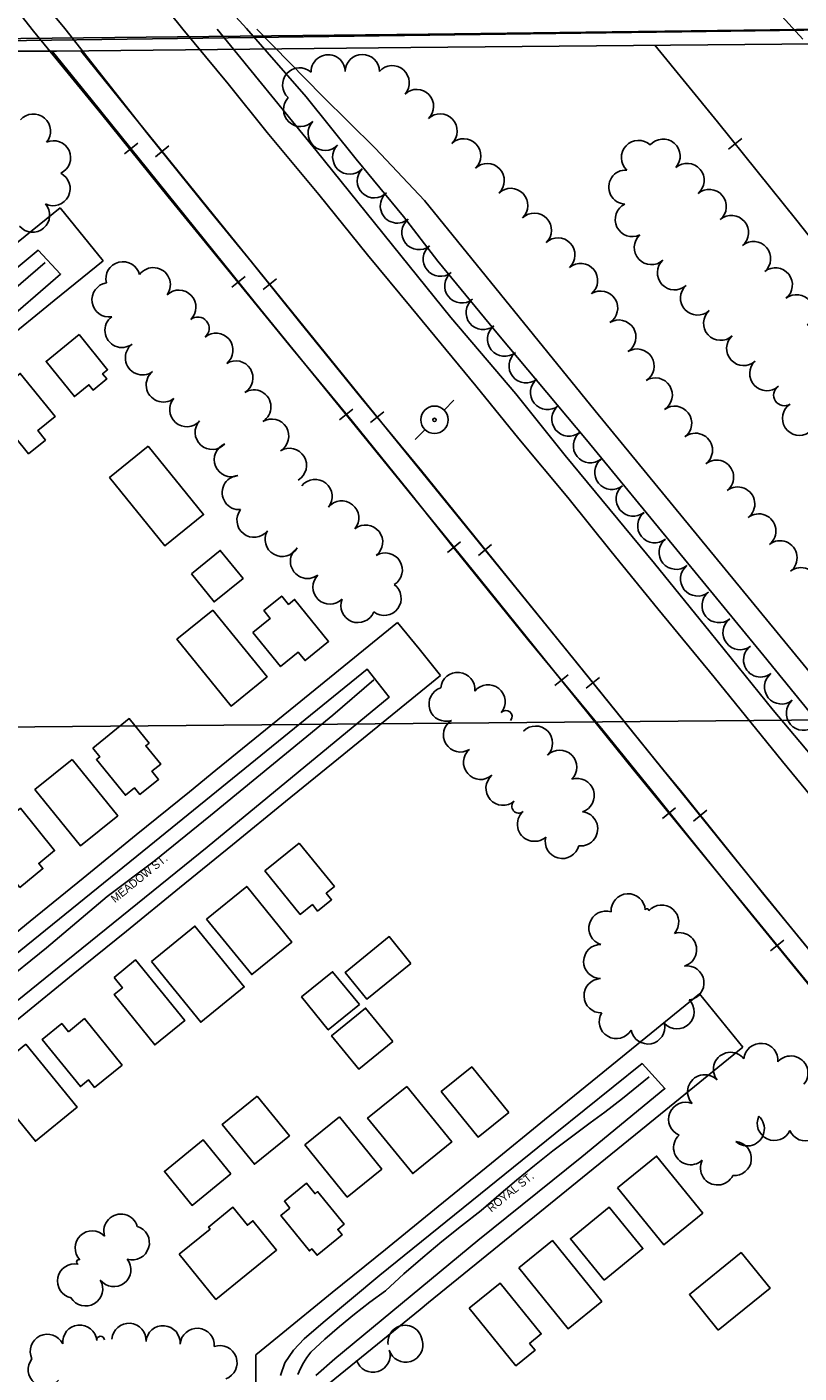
# Model space of a CAD drawing. Extents: x -2233 to 187241, y 4582 to 150524.
# Drawn here: x 118005 to 118457, y 58736 to 59523 of the extents above; entities that cross this region are included whole.
import ezdxf

# ---------------------------------------------------------------- set-up
doc = ezdxf.new("R2010")
doc.units = 0
for name, color, linetype in [('BLDG', 7, 'Continuous'), ('BRIDGE', 7, 'Continuous'), ('GE_X_CL_2000', 7, 'Continuous'), ('GRID', 7, 'Continuous'), ('RD_X_RR_1', 7, 'Continuous'), ('ROAD', 7, 'Continuous'), ('ROAD-NAME', 7, 'Continuous'), ('RR', 7, 'Continuous'), ('RW_X_Fee_RW', 7, 'Continuous'), ('TRANSPWRLN', 7, 'Continuous'), ('TREES', 7, 'Continuous')]:
    doc.layers.add(name, color=color, linetype=linetype)

msp = doc.modelspace()

# ---------------------------------------------------------------- linework, layer by layer
at = {"layer": 'BLDG'}
for points in [[(118035.74, 59342.81), (118052.41, 59322.27), (118049.51, 59319.92), (118051.94, 59316.91), (118043.96, 59310.43), (118041.5, 59313.46), (118033.08, 59306.63), (118016.44, 59327.13)], [(117981.33, 59303.87), (118006.25, 59273.17), (118016.08, 59281.15), (118011.58, 59286.69), (118021.83, 59295), (118001.4, 59320.17)], [(118076.18, 59277.52), (118108.58, 59237.61), (118086.03, 59219.3), (118053.62, 59259.22)], [(118101.45, 59202.96), (118114.79, 59186.52), (118131.67, 59200.22), (118118.33, 59216.66)], [(118137.46, 59168.64), (118147.6, 59176.87), (118143.86, 59181.49), (118154.27, 59189.95), (118158.27, 59185.03), (118161.84, 59187.93), (118181.75, 59163.42), (118167.94, 59152.21), (118163.95, 59157.12), (118153.62, 59148.73)], [(118114.04, 59181.75), (118145.73, 59142.72), (118124.66, 59125.62), (118092.98, 59164.65)], [(118043.79, 59100.91), (118047.86, 59095.89), (118045.89, 59094.29), (118062.84, 59073.43), (118068.22, 59077.79), (118071.35, 59073.93), (118082.24, 59082.76), (118078.43, 59087.44), (118083.56, 59091.6), (118074.8, 59102.38), (118076.77, 59103.97), (118065.17, 59118.27)], [(118031.67, 59094.41), (118058.39, 59061.5), (118036.65, 59043.85), (118009.93, 59076.75)], [(118001.05, 59019.54), (118014.63, 59030.56), (118012.18, 59033.57), (118021.48, 59041.11), (118001.44, 59065.81), (117978.57, 59047.24)], [(118164.55, 59045.52), (118185.16, 59020.13), (118180.3, 59016.19), (118183.43, 59012.32), (118175.27, 59005.69), (118172.21, 59009.47), (118165.15, 59003.74), (118144.47, 59029.22)], [(118110.4, 59001.07), (118136.8, 58968.54), (118160.25, 58987.57), (118133.84, 59020.1)], [(118078.08, 58976.29), (118106.98, 58940.71), (118132.38, 58961.33), (118103.49, 58996.91)], [(118229.91, 58975.12), (118204.14, 58954.2), (118191.44, 58969.86), (118217.2, 58990.78)], [(118056.24, 58966.91), (118061.16, 58960.84), (118056.25, 58956.84), (118080.08, 58927.49), (118097.59, 58941.7), (118068.83, 58977.13)], [(118199.72, 58951.01), (118181.52, 58936.22), (118165.88, 58955.48), (118184.09, 58970.26)], [(118219.24, 58929.43), (118199.35, 58913.28), (118183.5, 58932.8), (118203.39, 58948.95)], [(118029.5, 58935.17), (118025.63, 58939.94), (118014.21, 58930.67), (118036.57, 58903.13), (118041.36, 58907.01), (118044.9, 58902.65), (118060.95, 58915.69), (118038.93, 58942.81)], [(118004.71, 58927.88), (118034.66, 58890.99), (118010.21, 58871.15), (117980.27, 58908.04)], [(118287.04, 58888.02), (118265.44, 58914.63), (118247.57, 58900.12), (118269.18, 58873.51)], [(118227.41, 58903.17), (118253.74, 58870.73), (118230.89, 58852.18), (118204.56, 58884.62)], [(118139.98, 58897.53), (118158.83, 58874.33), (118138.3, 58857.67), (118119.46, 58880.87)], [(118188.03, 58885.4), (118212.83, 58854.86), (118192.64, 58838.47), (118167.84, 58869.01)], [(118124.54, 58852.06), (118101.84, 58833.63), (118085.74, 58853.47), (118108.44, 58871.9)], [(118350.73, 58843.91), (118377.74, 58810.64), (118400.53, 58829.14), (118373.53, 58862.41)], [(118159.13, 58832.02), (118155.86, 58836.03), (118168.84, 58846.56), (118173.81, 58840.44), (118175.31, 58841.66), (118190.8, 58822.57), (118187.05, 58819.53), (118189.65, 58816.31), (118174.99, 58804.41), (118171.93, 58808.18), (118170.51, 58807.03), (118153.75, 58827.66)], [(118094.38, 58805.03), (118112.45, 58819.71), (118111.48, 58820.89), (118125.77, 58832.5), (118134.26, 58822.03), (118137.43, 58824.6), (118151.31, 58807.5), (118115.79, 58778.66)], [(118342.8, 58789.84), (118365.57, 58808.33), (118345.9, 58832.56), (118323.13, 58814.07)], [(118292.94, 58797.06), (118321.82, 58761.48), (118341.49, 58777.45), (118312.61, 58813.03)], [(118409.64, 58760.64), (118439.9, 58785.2), (118422.97, 58806.04), (118392.72, 58781.48)], [(118263.88, 58773.48), (118291.25, 58739.79), (118302.47, 58748.89), (118299.26, 58752.84), (118306.13, 58758.42), (118281.97, 58788.17)]]:
    msp.add_lwpolyline(points, close=True, dxfattribs=at)
at = {"layer": 'BRIDGE'}
msp.add_lwpolyline([(117896.18, 59508.61), (118022.64, 59508.6), (118229.88, 59510.74), (118490.19, 59513.06), (118626.41, 59515.45), (118760.78, 59518.34)], dxfattribs=at)
at = {"layer": 'GE_X_CL_2000'}
for points in [[(118016, 59384.93), (117963.17, 59339.63), (117906.91, 59294.52), (117843.68, 59243.57), (117796.53, 59205.84), (117743.42, 59162.55), (117696.52, 59125.12), (117631.86, 59074.42), (117560.03, 59014.85), (117527.76, 58987.99)], [(118208.24, 59140.93), (118184.21, 59120.21), (118112.61, 59061.61), (118079.68, 59034.86), (118052.29, 59014.32), (118016.81, 58984.17), (117970.73, 58947.26), (117895.63, 58885.94), (117816.71, 58822.32), (117767.99, 58783.23), (117723.54, 58747.76)], [(118369.2, 58908.72), (118353.62, 58896.08), (118343.31, 58888.12), (118334.69, 58881.81), (118323.73, 58873.72), (118312.91, 58865.46), (118302.22, 58857.01), (118291.67, 58848.39), (118281.27, 58839.59), (118271.02, 58830.62), (118259.44, 58821.68), (118248.03, 58812.52), (118236.8, 58803.13), (118225.76, 58793.54), (118214.9, 58783.73), (118205.82, 58776.99), (118196.9, 58770.03), (118188.16, 58762.85), (118179.6, 58755.46), (118171.23, 58747.86), (118169.06, 58744.73), (118167.07, 58741.49), (118165.27, 58738.14), (118163.66, 58734.69)]]:
    msp.add_lwpolyline(points, dxfattribs=at)
at = {"layer": 'GRID'}
msp.add_line((119999.43, 59130.9), (114999.62, 59087.27), dxfattribs=at)
at = {"layer": 'RD_X_RR_1'}
for p, q in [((117951.3, 59594.25), (118009.1, 59520.31)), ((117967.46, 59594.07), (118027.49, 59521.76)), ((118038.44, 59593.98), (118096.46, 59521.36)), ((118067.17, 59595.12), (118133.71, 59521.75)), ((118459.01, 59515.55), (118394.78, 59586.51))]:
    msp.add_line(p, q, dxfattribs=at)
for points in [[(118009.1, 59520.31), (118049.06, 59471.62), (118087.94, 59423.44), (118160.29, 59334.86), (118195.55, 59292.22), (118229.08, 59250.6), (118255.61, 59217.33), (118298.27, 59164.62), (118342.1, 59111.45), (118373.74, 59072.53), (118391.56, 59050.07), (118429.89, 59002.76), (118477.33, 58944.38), (118511.07, 58902.77), (118548.89, 58856.79), (118591.59, 58803.18), (118638.06, 58746.68), (118691.25, 58681.34), (118728.25, 58634.65), (118774.21, 58578.71), (118813.41, 58530.08), (118857.33, 58476.33)], [(118027.49, 59521.76), (118076.27, 59459.94), (118111.69, 59415.88), (118136.38, 59385.56), (118164.86, 59350.2), (118200.73, 59305.78), (118235.99, 59263.24), (118297.73, 59186.93), (118336.77, 59138.59), (118369.37, 59098.34), (118377.84, 59087.91), (118388.32, 59075.2), (118436.3, 59015.42), (118484.55, 58956.46), (118531.7, 58897.37), (118579.27, 58839.43), (118622.38, 58785.66), (118670.84, 58727.11), (118718.47, 58668.08), (118766.17, 58609.26), (118817.43, 58546.2), (118872.46, 58478.97)], [(118096.46, 59521.36), (118123.07, 59489.56), (118145.76, 59461.04), (118176.04, 59424.8), (118204.54, 59389.51), (118230.09, 59358.71), (118267.87, 59312.85), (118293.05, 59281.89), (118321.71, 59247.63), (118346.99, 59216), (118374.36, 59182.49), (118407.15, 59142.49), (118447.25, 59093.16), (118489.04, 59042.38), (118536.63, 58984.15), (118573.83, 58939.39), (118618.09, 58884.85), (118655.45, 58839.94), (118689.81, 58797.61), (118723.1, 58757.22), (118755.62, 58716.93), (118791.76, 58673.43), (118827.39, 58629.23), (118858.28, 58590.56)], [(118861.49, 58612.27), (118810.69, 58673.99), (118774.91, 58717.13), (118729.46, 58772.97), (118690.17, 58820.78), (118643.29, 58878.55), (118612.9, 58915.18), (118567.3, 58971.12), (118520.07, 59028.28), (118476.96, 59081.38), (118441.74, 59123.24), (118404.89, 59168.82), (118372.39, 59208.91), (118320.08, 59272.15), (118291.17, 59308.14), (118253.29, 59352.88), (118174.47, 59450.54), (118116.5, 59521.51)], [(118900.43, 58588.64), (118840.68, 58661.76), (118663.87, 58875.8), (118599.13, 58956.75), (118538.16, 59030.41), (118494.35, 59083.71), (118436.36, 59155.02), (118385.39, 59216.89), (118332.46, 59281.38), (118281.15, 59342.64), (118245.51, 59385.84), (118225.47, 59411.83), (118197.84, 59445.38), (118168.57, 59481.83), (118133.71, 59521.75)], [(118139.76, 59521.5), (118178.22, 59482.24), (118208.86, 59451.84), (118237.78, 59421.23), (118337.64, 59298.18), (118459.22, 59150.18), (118573.59, 59010.61), (118683.56, 58875.62), (118800.49, 58732.81), (118900.75, 58610.56), (118988.31, 58503.87), (119083.03, 58387.75), (119174.03, 58276.89), (119248.76, 58185.17), (119322.28, 58095.8), (119374.55, 58031.55), (119545.57, 57822.48), (119603.63, 57750.64), (119648.04, 57695.72), (119707.1, 57624.67), (119782.88, 57531.43), (119841.87, 57458.38), (119876.49, 57415.95)]]:
    msp.add_lwpolyline(points, dxfattribs=at)
at = {"layer": 'ROAD'}
for points in [[(117261.79, 59506.74), (117439.11, 59509.38), (117650.52, 59511.51), (117862.8, 59514.14), (117964.95, 59515.63), (118240.01, 59518.61), (118562.94, 59522.68), (118626.02, 59523.37)], [(117951.86, 59315.01), (118024.92, 59378.23), (118011.92, 59392.19), (117909.72, 59307.26)], [(117907.16, 58878.64), (118024.07, 58973.04), (118110.78, 59043.04), (118217.2, 59130.84), (118204.26, 59147.27), (118076.87, 59043.6), (117922.35, 58918.72)], [(118174.34, 58734.06), (118185.43, 58743.98), (118269, 58813.06), (118329.9, 58862.08), (118378.43, 58901.89), (118365.16, 58916.55), (118314.19, 58875.64), (118211.74, 58792.72), (118178.54, 58765.11), (118167.5, 58755.57), (118161.13, 58748.9), (118156.11, 58741.46), (118153.62, 58734.1)]]:
    msp.add_lwpolyline(points, dxfattribs=at)
at = {"layer": 'RR'}
for p, q in [((118415.53, 59451.25), (118423.32, 59457.52)), ((118062.32, 59448.49), (118070.11, 59454.76)), ((118080.46, 59446.85), (118088.22, 59453.14)), ((118125.04, 59370.6), (118132.83, 59376.88)), ((118143.38, 59369.13), (118151.15, 59375.43)), ((118188.07, 59292.94), (118195.83, 59299.25)), ((118206.3, 59291.41), (118214.07, 59297.69)), ((118251.17, 59215.35), (118258.92, 59221.66)), ((118269.31, 59213.75), (118277.08, 59220.05)), ((118313.97, 59137.56), (118321.75, 59143.84)), ((118332.31, 59136.1), (118340.09, 59142.39)), ((118376.91, 59059.82), (118384.65, 59066.14)), ((118395.21, 59058.36), (118402.99, 59064.64)), ((118440.18, 58982.38), (118447.92, 58988.7))]:
    msp.add_line(p, q, dxfattribs=at)
for points in [[(118020.06, 59508.61), (118043.52, 59479.81), (118142.09, 59357.4), (118265.42, 59205.75), (118360.17, 59088.21), (118461.91, 58963.68), (118481.41, 58939.77)], [(118036.75, 59508.76), (118063.68, 59475.52), (118150.69, 59368.06), (118222.06, 59279.87), (118321.79, 59157.06), (118417.56, 59038.67), (118481.27, 58960.26)], [(118372.55, 59512.02), (118409.1, 59467.19), (118455.49, 59409.63), (118504.94, 59347.15), (118540.91, 59302.7)]]:
    msp.add_lwpolyline(points, dxfattribs=at)
at = {"layer": 'RW_X_Fee_RW'}
for p, q in [((118049.93, 59386), (118024.73, 59417)), ((118139.03, 58619.3), (118139.13, 58746.2))]:
    msp.add_line(p, q, dxfattribs=at)
for points in [[(117945.73, 59514.1), (118388.3, 59519.93), (118488.31, 59521.25), (118589, 59522.57)], [(117553.83, 59034.1), (117654.7, 59116.13), (117685.75, 59141.37), (117716.81, 59166.62), (117747.85, 59191.87), (117778.85, 59217.07), (117809.91, 59242.33), (117840.95, 59267.57), (117871.95, 59292.77), (117903.05, 59318.07), (117926.27, 59336.95), (117934.05, 59343.27), (117949.55, 59355.87), (117965.05, 59368.47), (117996.15, 59393.77), (118024.73, 59417)], [(117579.13, 59003.1), (117679.94, 59085.09), (117711.04, 59110.39), (117742.03, 59135.59), (117773.03, 59160.8), (117804.13, 59186.1), (117835.12, 59211.3), (117866.17, 59236.55), (117897.22, 59261.81), (117928.22, 59287.01), (117959.26, 59312.26), (117990.31, 59337.52), (118021.31, 59362.72), (118049.93, 59386)], [(118222.03, 59174.5), (118162.35, 59125.97), (118131.31, 59100.72), (118115.81, 59088.12), (118100.31, 59075.52), (118069.26, 59050.26), (118038.21, 59025.02), (118007.22, 58999.81), (117976.11, 58974.52), (117945.12, 58949.31), (117914.12, 58924.1), (117883.02, 58898.81), (117852.02, 58873.6), (117753.53, 58793.5)], [(118247.23, 59143.5), (118234.63, 59159), (118222.03, 59174.5)], [(118247.23, 59143.5), (118187.57, 59094.97), (118156.52, 59069.71), (118125.52, 59044.5), (118094.48, 59019.25), (118063.43, 58993.99), (118032.39, 58968.74), (118001.4, 58943.53), (117970.35, 58918.27), (117939.31, 58893.02), (117908.31, 58867.81), (117877.26, 58842.56), (117778.73, 58762.4)], [(118398.63, 58957.3), (118339.02, 58908.81), (118307.98, 58883.56), (118276.93, 58858.3), (118245.89, 58833.05), (118214.9, 58807.84), (118183.84, 58782.58), (118152.8, 58757.33), (118139.13, 58746.2)], [(118423.93, 58926.2), (118411.32, 58941.7), (118398.63, 58957.3)], [(118423.93, 58926.2), (118364.25, 58877.67), (118333.26, 58852.46), (118302.22, 58827.21), (118271.16, 58801.96), (118240.17, 58776.75), (118235.34, 58772.82), (118179.13, 58727.1)]]:
    msp.add_lwpolyline(points, dxfattribs=at)
at = {"layer": 'TRANSPWRLN'}
for p, q in [((118249.24, 59298.64), (118254.99, 59304.49)), ((118232.39, 59281.49), (118238.14, 59287.34))]:
    msp.add_line(p, q, dxfattribs=at)
for centre, radius in [((118243.63, 59293.04), 8.01), ((118243.63, 59292.93), 1)]:
    msp.add_circle(centre, radius, dxfattribs=at)
at = {"layer": 'TREES'}
for centre, radius, start, end in [((118181.44, 59496.46), 10, 0.82821, 180.82821), ((118201.44, 59496.68), 10, 0.46326, 180.46326), ((118164.78, 59488.85), 10, 48.25283, 228.25283), ((118218.92, 59490.13), 10, 318.44883, 138.44883), ((118165.32, 59474.44), 10, 135.983, 315.983), ((118233.23, 59476.32), 9.91, 313.53067, 133.53067), ((118009.09, 59461.83), 10, 319.39485, 139.39485), ((118179.7, 59460.54), 10, 135.983, 315.983), ((118246.94, 59461.89), 10, 313.53067, 133.53067), ((118260.71, 59447.39), 10, 313.53067, 133.53067), ((118020.85, 59446.23), 10, 294.65684, 114.65684), ((118194.08, 59446.65), 10, 135.983, 315.983), ((118362.98, 59446.4), 10, 47.08002, 227.08002), ((118377.33, 59447.15), 10, 318.91117, 138.91117), ((118274.49, 59432.89), 10, 313.53067, 133.53067), ((118391.35, 59432.97), 10, 310.46633, 130.46633), ((118020.6, 59428.18), 10, 243.71004, 63.71004), ((118208.47, 59432.75), 10, 135.983, 315.983), ((118355.6, 59429.09), 10, 86.72487, 266.72487), ((118221.95, 59418.03), 10, 129.03193, 309.03193), ((118288.26, 59418.38), 10, 313.53067, 133.53067), ((118404.33, 59417.75), 10, 310.46633, 130.46633), ((118008.56, 59412.72), 10, 220.45621, 40.45621), ((118359.38, 59410.11), 10, 115.8393, 295.8393), ((118234.52, 59402.48), 10, 128.82812, 308.82812), ((118302.04, 59403.88), 10, 313.53067, 133.53067), ((118417.31, 59402.54), 10, 310.46633, 130.46633), ((118247.06, 59386.89), 10, 128.82812, 308.82812), ((118315.81, 59389.38), 10, 313.53067, 133.53067), ((118370.5, 59393.73), 10, 132.47992, 312.47992), ((118430.29, 59387.32), 10, 310.46633, 130.46633), ((118061.43, 59375.48), 10, 14.09258, 194.09258), ((118079.2, 59372.01), 10, 323.8216, 143.8216), ((118259.6, 59371.31), 10, 128.82812, 308.82812), ((118329.1, 59374.45), 10, 309.80766, 129.80766), ((118384, 59378.98), 10, 132.47992, 312.47992), ((118443, 59371.88), 10, 308.42319, 128.42319), ((118053.32, 59363.17), 10, 99.15364, 279.15364), ((118397.51, 59364.23), 10, 132.47992, 312.47992), ((118094.16, 59358.86), 10, 313.53618, 133.53618), ((118272.14, 59355.73), 10, 128.82812, 308.82812), ((118340.83, 59358.31), 10, 302.16462, 122.16462), ((118455.43, 59356.21), 10, 308.41905, 128.41905), ((118411.02, 59349.48), 10, 132.47992, 312.47992), ((118060.89, 59345.28), 10, 126.69264, 306.69264), ((118105.25, 59346.52), 6.6, 309.50542, 129.50542), ((118284.68, 59340.15), 10, 128.82812, 308.82812), ((118351.48, 59341.38), 10, 302.16462, 122.16462), ((118115.81, 59333.71), 10, 309.50542, 129.50542), ((118424.52, 59334.73), 10, 132.47992, 312.47992), ((118072.84, 59329.24), 10, 126.69264, 306.69264), ((118297.22, 59324.57), 10, 128.82812, 308.82812), ((118362.12, 59324.44), 10, 302.16462, 122.16462), ((118127.45, 59317.49), 10, 301.82221, 121.82221), ((118438.03, 59319.98), 10, 132.47992, 312.47992), ((118085.02, 59313.38), 10, 128.3561, 308.3561), ((118309.76, 59308.99), 10, 128.82812, 308.82812), ((118372.77, 59307.51), 10, 302.16462, 122.16462), ((118137.99, 59300.5), 10, 301.82214, 121.82214), ((118448.2, 59307.42), 6.21, 123.40884, 303.40884), ((118098.75, 59298.96), 10, 138.80912, 318.80912), ((118322.3, 59293.41), 10, 128.82812, 308.82812), ((118384.08, 59291.04), 10, 306.7544, 126.7544), ((118457.12, 59293.89), 10, 123.40884, 303.40884), ((118113.67, 59285.64), 10, 137.66334, 317.66334), ((118148.45, 59283.45), 10, 301.24039, 121.24039), ((118334.84, 59277.83), 10, 128.82812, 308.82812), ((118396.25, 59275.17), 10, 308.20982, 128.20982), ((118124.88, 59269.66), 10, 112.44549, 292.44549), ((118158.82, 59266.35), 10, 301.24039, 121.24039), ((118347.38, 59262.25), 10, 128.82812, 308.82812), ((118408.62, 59259.45), 10, 308.20982, 128.20982), ((118129.48, 59250.45), 10, 94.47444, 274.47444), ((118173.82, 59248.16), 10, 321.03305, 141.03305), ((118359.92, 59246.67), 10, 128.82812, 308.82812), ((118420.99, 59243.74), 10, 308.20982, 128.20982), ((118189.37, 59235.59), 10, 321.03305, 141.03305), ((118138.09, 59234.26), 10, 141.56049, 321.56049), ((118372.46, 59231.09), 10, 128.82812, 308.82812), ((118433.36, 59228.02), 10, 308.20982, 128.20982), ((118203.37, 59221.47), 10, 308.49763, 128.49763), ((118154.61, 59223.08), 10, 150.27146, 330.27146), ((118385, 59215.51), 10, 128.82812, 308.82812), ((118445.73, 59212.31), 10, 308.20982, 128.20982), ((118169.37, 59210.18), 10, 127.42376, 307.42376), ((118214.87, 59205.15), 10, 301.85829, 121.85829), ((118397.54, 59199.93), 10, 128.82812, 308.82812), ((118458.1, 59196.59), 10, 308.20982, 128.20982), ((118182.54, 59195.19), 10, 135.167, 315.167), ((118214.16, 59188.65), 10, 233.20094, 53.20094), ((118410.08, 59184.35), 10, 128.82812, 308.82812), ((118198.9, 59184.39), 10, 157.98134, 337.98134), ((118422.36, 59168.57), 10, 126.95462, 306.95462), ((118434.37, 59152.57), 10, 126.84444, 306.84444), ((118257.24, 59135.32), 10, 354.80829, 174.80829), ((118446.63, 59136.78), 10, 128.81863, 308.81863), ((118250.43, 59126.73), 10, 108.32227, 288.32227), ((118274.96, 59128.1), 10, 320.86456, 140.86456), ((118459.43, 59121.41), 10, 130.74983, 310.74983), ((118285.45, 59119.5), 3.57, 320.07803, 140.07803), ((118258.83, 59108.73), 10, 121.6922, 301.6922), ((118302.73, 59103.94), 10, 315.21555, 135.21555), ((118270.63, 59092.67), 10, 130.94885, 310.94885), ((118316.93, 59089.85), 10, 315.21555, 135.21555), ((118283.74, 59077.56), 10, 130.94885, 310.94885), ((118327.1, 59073.29), 10, 287.92575, 107.92575), ((118292.91, 59067), 3.98, 130.94885, 310.94885), ((118302.13, 59056.5), 10, 131.43327, 311.43327), ((118329.13, 59053.83), 10, 263.98614, 83.98614), ((118318.42, 59046.44), 10, 165.18719, 345.18719), ((118356.92, 59005.84), 10, 2.99471, 182.99471), ((118376.5, 58999.25), 10, 319.00827, 139.00827), ((118343.95, 58995.77), 10, 72.63985, 252.63985), ((118367.9, 59006.1), 1.03, 345.26925, 165.26925), ((118386.97, 58983.13), 10, 286.98942, 106.98943), ((118340.87, 58976.23), 10, 89.47523, 269.47523), ((118391.29, 58963.67), 10, 278.0409, 98.0409), ((118341.1, 58956.23), 10, 91.82926, 271.82926), ((118385.47, 58946.84), 10, 223.81586, 43.81586), ((118350.03, 58941.15), 10, 149.3855, 329.3855), ((118368.44, 58937.99), 10, 191.14246, 11.14246), ((118416.76, 58913.14), 10, 38.19594, 218.19594), ((118434.58, 58918.42), 10, 354.82609, 174.82609), ((118452.11, 58911), 10, 319.25942, 139.25942), ((118401.66, 58900.06), 10, 43.60606, 223.60606), ((118390.55, 58883.94), 10, 67.26999, 247.26999), ((118426.58, 58878.36), 10, 227.4667, 47.4667), ((118442.42, 58881.55), 10, 155.30399, 335.30399), ((118460.7, 58881.31), 10, 203.18524, 23.18524), ((118393.48, 58867.38), 10, 132.77445, 312.77445), ((118418.98, 58861.02), 10, 265.20132, 85.20132), ((118409.21, 58855.55), 10, 153.32749, 333.32749), ((118060.26, 58818.51), 10, 16.39032, 196.39032), ((118066.92, 58811.77), 10, 252.92875, 72.92875), ((118043.47, 58808.75), 10, 43.97794, 223.97794), ((118033.11, 58789.41), 10, 78.18541, 258.18541), ((118035.71, 58800.5), 1.42, 66.74657, 246.74657), ((118056.09, 58796.07), 10, 217.9161, 37.9161), ((118039.63, 58784.77), 10, 211.00107, 31.00107), ((118064.96, 58754.72), 10, 355.76893, 175.76893), ((118017.21, 58748.28), 10, 25.94894, 205.94894), ((118036.16, 58753.64), 10, 5.62473, 185.62473), ((118048.36, 58754.83), 2.26, 5.36903, 185.36903), ((118084.91, 58753.24), 10, 355.76893, 175.76893), ((118104.85, 58751.77), 10, 355.76893, 175.76893), ((118226.44, 58753.53), 10, 7.63423, 187.63423), ((118118.19, 58741.61), 10, 289.6334, 109.6334), ((118207.68, 58746), 10, 197.17897, 17.17897), ((118226.79, 58751.9), 10, 197.17897, 17.17897), ((118016.03, 58737.66), 10, 141.367, 321.367)]:
    msp.add_arc(centre, radius, start, end, dxfattribs=at)

# ---------------------------------------------------------------- texts
at = {"layer": 'ROAD-NAME'}
for s, rotation, p in [('MEADOW ST.', 39.13524, (118056.8, 59010.29)), ('ROYAL ST.', 38.95685, (118276.88, 58829.38))]:
    msp.add_text(s, height=4.68, rotation=rotation, dxfattribs=at).set_placement(p)

doc.saveas('drawing.dxf')
